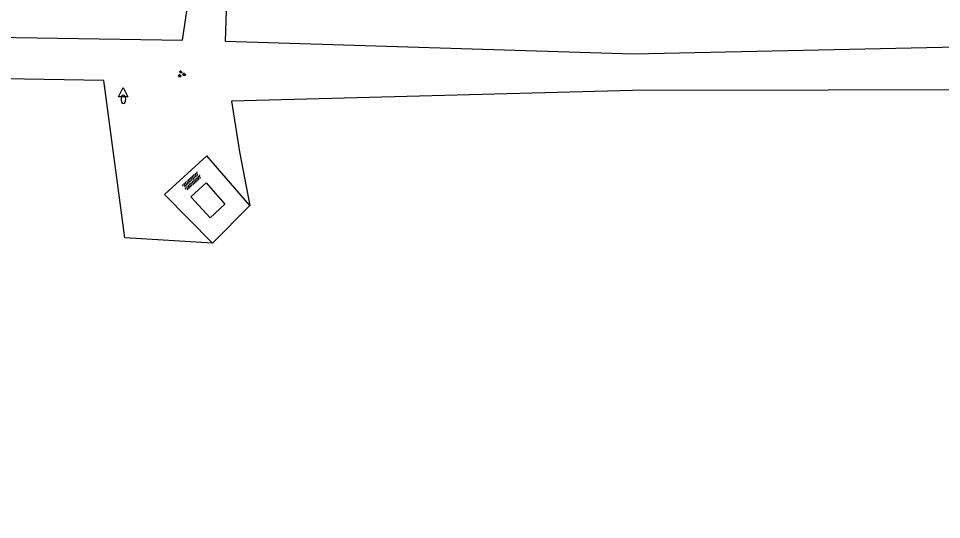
# Model space of a CAD drawing. Extents: x 126000 to 131009, y 393000 to 395500.
# Drawn here: x 128286.8 to 128385.4, y 394604.1 to 394657.6 of the extents above; entities that cross this region are included whole.
import ezdxf

# ---------------------------------------------------------------- set-up
doc = ezdxf.new("R2010")
doc.units = 0
for name, color, linetype in [('gg-knt-onverhard', 7, 'Continuous'), ('gg-kwrk-betonelement', 7, 'Continuous'), ('gt-symb-brandkraan', 7, 'Continuous'), ('gt-symb-groenvak', 7, 'Continuous'), ('gt-symb-overige verharding', 7, 'Continuous'), ('gt-symb-waterafsluiter', 7, 'Continuous')]:
    doc.layers.add(name, color=color, linetype=linetype)

# ---------------------------------------------------------------- blocks, each defined once
blk = doc.blocks.new('gt0-OVH')
at = {"layer": 'gt-symb-overige verharding'}
for points in [[(-0.972, 0.298), (-0.967, 0.308), (-0.965, 0.319), (-0.966, 0.33), (-0.971, 0.34), (-0.978, 0.348), (-0.988, 0.353), (-0.999, 0.355), (-1.01, 0.354), (-1.02, 0.349), (-1.028, 0.342), (-1.033, 0.332), (-1.035, 0.321), (-1.034, 0.31), (-1.029, 0.3), (-1.022, 0.292), (-1.012, 0.287), (-1.001, 0.285), (-0.99, 0.286), (-0.98, 0.291)], [(-0.872, 0.106), (-0.867, 0.116), (-0.865, 0.126), (-0.866, 0.137), (-0.871, 0.147), (-0.878, 0.156), (-0.888, 0.161), (-0.899, 0.163), (-0.91, 0.162), (-0.92, 0.157), (-0.928, 0.15), (-0.933, 0.14), (-0.935, 0.129), (-0.934, 0.118), (-0.929, 0.108), (-0.922, 0.1), (-0.912, 0.095), (-0.901, 0.092), (-0.89, 0.094), (-0.88, 0.098)], [(-0.772, 0.298), (-0.767, 0.308), (-0.765, 0.319), (-0.766, 0.33), (-0.771, 0.34), (-0.778, 0.348), (-0.788, 0.353), (-0.799, 0.355), (-0.81, 0.354), (-0.82, 0.349), (-0.828, 0.342), (-0.833, 0.332), (-0.835, 0.321), (-0.834, 0.31), (-0.829, 0.3), (-0.822, 0.292), (-0.812, 0.287), (-0.801, 0.285), (-0.79, 0.286), (-0.78, 0.291)], [(-0.672, 0.106), (-0.667, 0.116), (-0.665, 0.126), (-0.666, 0.137), (-0.671, 0.147), (-0.678, 0.156), (-0.688, 0.161), (-0.699, 0.163), (-0.71, 0.162), (-0.72, 0.157), (-0.728, 0.15), (-0.733, 0.14), (-0.735, 0.129), (-0.734, 0.118), (-0.729, 0.108), (-0.722, 0.1), (-0.712, 0.095), (-0.701, 0.092), (-0.69, 0.094), (-0.68, 0.098)], [(-0.572, 0.298), (-0.567, 0.308), (-0.565, 0.319), (-0.566, 0.33), (-0.571, 0.34), (-0.578, 0.348), (-0.588, 0.353), (-0.599, 0.355), (-0.61, 0.354), (-0.62, 0.349), (-0.628, 0.342), (-0.633, 0.332), (-0.635, 0.321), (-0.634, 0.31), (-0.629, 0.3), (-0.622, 0.292), (-0.612, 0.287), (-0.601, 0.285), (-0.59, 0.286), (-0.58, 0.291)], [(-0.472, 0.106), (-0.467, 0.116), (-0.465, 0.126), (-0.466, 0.137), (-0.471, 0.147), (-0.478, 0.156), (-0.488, 0.161), (-0.499, 0.163), (-0.51, 0.162), (-0.52, 0.157), (-0.528, 0.15), (-0.533, 0.14), (-0.535, 0.129), (-0.534, 0.118), (-0.529, 0.108), (-0.522, 0.1), (-0.512, 0.095), (-0.501, 0.092), (-0.49, 0.094), (-0.48, 0.098)], [(-0.372, 0.298), (-0.367, 0.308), (-0.365, 0.319), (-0.366, 0.33), (-0.371, 0.34), (-0.378, 0.348), (-0.388, 0.353), (-0.399, 0.355), (-0.41, 0.354), (-0.42, 0.349), (-0.428, 0.342), (-0.433, 0.332), (-0.435, 0.321), (-0.434, 0.31), (-0.429, 0.3), (-0.422, 0.292), (-0.412, 0.287), (-0.401, 0.285), (-0.39, 0.286), (-0.38, 0.291)], [(-0.272, 0.106), (-0.267, 0.116), (-0.265, 0.126), (-0.266, 0.137), (-0.271, 0.147), (-0.278, 0.156), (-0.288, 0.161), (-0.299, 0.163), (-0.31, 0.162), (-0.32, 0.157), (-0.328, 0.15), (-0.333, 0.14), (-0.335, 0.129), (-0.334, 0.118), (-0.329, 0.108), (-0.322, 0.1), (-0.312, 0.095), (-0.301, 0.092), (-0.29, 0.094), (-0.28, 0.098)], [(-0.172, 0.298), (-0.167, 0.308), (-0.165, 0.319), (-0.166, 0.33), (-0.171, 0.34), (-0.178, 0.348), (-0.188, 0.353), (-0.199, 0.355), (-0.21, 0.354), (-0.22, 0.349), (-0.228, 0.342), (-0.233, 0.332), (-0.235, 0.321), (-0.234, 0.31), (-0.229, 0.3), (-0.222, 0.292), (-0.212, 0.287), (-0.201, 0.285), (-0.19, 0.286), (-0.18, 0.291)], [(-0.072, 0.106), (-0.067, 0.116), (-0.065, 0.126), (-0.066, 0.137), (-0.071, 0.147), (-0.078, 0.156), (-0.088, 0.161), (-0.099, 0.163), (-0.11, 0.162), (-0.12, 0.157), (-0.128, 0.15), (-0.133, 0.14), (-0.135, 0.129), (-0.134, 0.118), (-0.129, 0.108), (-0.122, 0.1), (-0.112, 0.095), (-0.101, 0.092), (-0.09, 0.094), (-0.08, 0.098)], [(0.028, 0.298), (0.033, 0.308), (0.035, 0.319), (0.034, 0.33), (0.029, 0.34), (0.022, 0.348), (0.012, 0.353), (0.001, 0.355), (-0.01, 0.354), (-0.02, 0.349), (-0.028, 0.342), (-0.033, 0.332), (-0.035, 0.321), (-0.034, 0.31), (-0.029, 0.3), (-0.022, 0.292), (-0.012, 0.287), (-0.001, 0.285), (0.01, 0.286), (0.02, 0.291)], [(0.128, 0.106), (0.133, 0.116), (0.135, 0.126), (0.134, 0.137), (0.129, 0.147), (0.122, 0.156), (0.112, 0.161), (0.101, 0.163), (0.09, 0.162), (0.08, 0.157), (0.072, 0.15), (0.067, 0.14), (0.065, 0.129), (0.066, 0.118), (0.071, 0.108), (0.078, 0.1), (0.088, 0.095), (0.099, 0.092), (0.11, 0.094), (0.12, 0.098)], [(0.228, 0.298), (0.233, 0.308), (0.235, 0.319), (0.234, 0.33), (0.229, 0.34), (0.222, 0.348), (0.212, 0.353), (0.201, 0.355), (0.19, 0.354), (0.18, 0.349), (0.172, 0.342), (0.167, 0.332), (0.165, 0.321), (0.166, 0.31), (0.171, 0.3), (0.178, 0.292), (0.188, 0.287), (0.199, 0.285), (0.21, 0.286), (0.22, 0.291)], [(0.328, 0.106), (0.333, 0.116), (0.335, 0.126), (0.334, 0.137), (0.329, 0.147), (0.322, 0.156), (0.312, 0.161), (0.301, 0.163), (0.29, 0.162), (0.28, 0.157), (0.272, 0.15), (0.267, 0.14), (0.265, 0.129), (0.266, 0.118), (0.271, 0.108), (0.278, 0.1), (0.288, 0.095), (0.299, 0.092), (0.31, 0.094), (0.32, 0.098)], [(0.428, 0.298), (0.433, 0.308), (0.435, 0.319), (0.434, 0.33), (0.429, 0.34), (0.422, 0.348), (0.412, 0.353), (0.401, 0.355), (0.39, 0.354), (0.38, 0.349), (0.372, 0.342), (0.367, 0.332), (0.365, 0.321), (0.366, 0.31), (0.371, 0.3), (0.378, 0.292), (0.388, 0.287), (0.399, 0.285), (0.41, 0.286), (0.42, 0.291)], [(0.528, 0.106), (0.533, 0.116), (0.535, 0.126), (0.534, 0.137), (0.529, 0.147), (0.522, 0.156), (0.512, 0.161), (0.501, 0.163), (0.49, 0.162), (0.48, 0.157), (0.472, 0.15), (0.467, 0.14), (0.465, 0.129), (0.466, 0.118), (0.471, 0.108), (0.478, 0.1), (0.488, 0.095), (0.499, 0.092), (0.51, 0.094), (0.52, 0.098)], [(0.628, 0.298), (0.633, 0.308), (0.635, 0.319), (0.634, 0.33), (0.629, 0.34), (0.622, 0.348), (0.612, 0.353), (0.601, 0.355), (0.59, 0.354), (0.58, 0.349), (0.572, 0.342), (0.567, 0.332), (0.565, 0.321), (0.566, 0.31), (0.571, 0.3), (0.578, 0.292), (0.588, 0.287), (0.599, 0.285), (0.61, 0.286), (0.62, 0.291)], [(0.728, 0.106), (0.733, 0.116), (0.735, 0.126), (0.734, 0.137), (0.729, 0.147), (0.722, 0.156), (0.712, 0.161), (0.701, 0.163), (0.69, 0.162), (0.68, 0.157), (0.672, 0.15), (0.667, 0.14), (0.665, 0.129), (0.666, 0.118), (0.671, 0.108), (0.678, 0.1), (0.688, 0.095), (0.699, 0.092), (0.71, 0.094), (0.72, 0.098)], [(0.828, 0.298), (0.833, 0.308), (0.835, 0.319), (0.834, 0.33), (0.829, 0.34), (0.822, 0.348), (0.812, 0.353), (0.801, 0.355), (0.79, 0.354), (0.78, 0.349), (0.772, 0.342), (0.767, 0.332), (0.765, 0.321), (0.766, 0.31), (0.771, 0.3), (0.778, 0.292), (0.788, 0.287), (0.799, 0.285), (0.81, 0.286), (0.82, 0.291)], [(0.928, 0.106), (0.933, 0.116), (0.935, 0.126), (0.934, 0.137), (0.929, 0.147), (0.922, 0.156), (0.912, 0.161), (0.901, 0.163), (0.89, 0.162), (0.88, 0.157), (0.872, 0.15), (0.867, 0.14), (0.865, 0.129), (0.866, 0.118), (0.871, 0.108), (0.878, 0.1), (0.888, 0.095), (0.899, 0.092), (0.91, 0.094), (0.92, 0.098)], [(1.028, 0.298), (1.033, 0.308), (1.035, 0.319), (1.034, 0.33), (1.029, 0.34), (1.022, 0.348), (1.012, 0.353), (1.001, 0.355), (0.99, 0.354), (0.98, 0.349), (0.972, 0.342), (0.967, 0.332), (0.965, 0.321), (0.966, 0.31), (0.971, 0.3), (0.978, 0.292), (0.988, 0.287), (0.999, 0.285), (1.01, 0.286), (1.02, 0.291)], [(-0.972, -0.142), (-0.967, -0.132), (-0.965, -0.121), (-0.966, -0.11), (-0.971, -0.1), (-0.978, -0.092), (-0.988, -0.087), (-0.999, -0.085), (-1.01, -0.086), (-1.02, -0.091), (-1.028, -0.098), (-1.033, -0.108), (-1.035, -0.119), (-1.034, -0.13), (-1.029, -0.14), (-1.022, -0.148), (-1.012, -0.153), (-1.001, -0.155), (-0.99, -0.154), (-0.98, -0.149)], [(-0.872, -0.334), (-0.867, -0.324), (-0.865, -0.314), (-0.866, -0.303), (-0.871, -0.293), (-0.878, -0.284), (-0.888, -0.279), (-0.899, -0.277), (-0.91, -0.278), (-0.92, -0.283), (-0.928, -0.29), (-0.933, -0.3), (-0.935, -0.311), (-0.934, -0.322), (-0.929, -0.332), (-0.922, -0.34), (-0.912, -0.345), (-0.901, -0.348), (-0.89, -0.346), (-0.88, -0.342)], [(-0.772, -0.142), (-0.767, -0.132), (-0.765, -0.121), (-0.766, -0.11), (-0.771, -0.1), (-0.778, -0.092), (-0.788, -0.087), (-0.799, -0.085), (-0.81, -0.086), (-0.82, -0.091), (-0.828, -0.098), (-0.833, -0.108), (-0.835, -0.119), (-0.834, -0.13), (-0.829, -0.14), (-0.822, -0.148), (-0.812, -0.153), (-0.801, -0.155), (-0.79, -0.154), (-0.78, -0.149)], [(-0.672, -0.334), (-0.667, -0.324), (-0.665, -0.314), (-0.666, -0.303), (-0.671, -0.293), (-0.678, -0.284), (-0.688, -0.279), (-0.699, -0.277), (-0.71, -0.278), (-0.72, -0.283), (-0.728, -0.29), (-0.733, -0.3), (-0.735, -0.311), (-0.734, -0.322), (-0.729, -0.332), (-0.722, -0.34), (-0.712, -0.345), (-0.701, -0.348), (-0.69, -0.346), (-0.68, -0.342)], [(-0.572, -0.142), (-0.567, -0.132), (-0.565, -0.121), (-0.566, -0.11), (-0.571, -0.1), (-0.578, -0.092), (-0.588, -0.087), (-0.599, -0.085), (-0.61, -0.086), (-0.62, -0.091), (-0.628, -0.098), (-0.633, -0.108), (-0.635, -0.119), (-0.634, -0.13), (-0.629, -0.14), (-0.622, -0.148), (-0.612, -0.153), (-0.601, -0.155), (-0.59, -0.154), (-0.58, -0.149)], [(-0.472, -0.334), (-0.467, -0.324), (-0.465, -0.314), (-0.466, -0.303), (-0.471, -0.293), (-0.478, -0.284), (-0.488, -0.279), (-0.499, -0.277), (-0.51, -0.278), (-0.52, -0.283), (-0.528, -0.29), (-0.533, -0.3), (-0.535, -0.311), (-0.534, -0.322), (-0.529, -0.332), (-0.522, -0.34), (-0.512, -0.345), (-0.501, -0.348), (-0.49, -0.346), (-0.48, -0.342)], [(-0.372, -0.142), (-0.367, -0.132), (-0.365, -0.121), (-0.366, -0.11), (-0.371, -0.1), (-0.378, -0.092), (-0.388, -0.087), (-0.399, -0.085), (-0.41, -0.086), (-0.42, -0.091), (-0.428, -0.098), (-0.433, -0.108), (-0.435, -0.119), (-0.434, -0.13), (-0.429, -0.14), (-0.422, -0.148), (-0.412, -0.153), (-0.401, -0.155), (-0.39, -0.154), (-0.38, -0.149)], [(-0.272, -0.334), (-0.267, -0.324), (-0.265, -0.314), (-0.266, -0.303), (-0.271, -0.293), (-0.278, -0.284), (-0.288, -0.279), (-0.299, -0.277), (-0.31, -0.278), (-0.32, -0.283), (-0.328, -0.29), (-0.333, -0.3), (-0.335, -0.311), (-0.334, -0.322), (-0.329, -0.332), (-0.322, -0.34), (-0.312, -0.345), (-0.301, -0.348), (-0.29, -0.346), (-0.28, -0.342)], [(-0.172, -0.142), (-0.167, -0.132), (-0.165, -0.121), (-0.166, -0.11), (-0.171, -0.1), (-0.178, -0.092), (-0.188, -0.087), (-0.199, -0.085), (-0.21, -0.086), (-0.22, -0.091), (-0.228, -0.098), (-0.233, -0.108), (-0.235, -0.119), (-0.234, -0.13), (-0.229, -0.14), (-0.222, -0.148), (-0.212, -0.153), (-0.201, -0.155), (-0.19, -0.154), (-0.18, -0.149)], [(-0.072, -0.334), (-0.067, -0.324), (-0.065, -0.314), (-0.066, -0.303), (-0.071, -0.293), (-0.078, -0.284), (-0.088, -0.279), (-0.099, -0.277), (-0.11, -0.278), (-0.12, -0.283), (-0.128, -0.29), (-0.133, -0.3), (-0.135, -0.311), (-0.134, -0.322), (-0.129, -0.332), (-0.122, -0.34), (-0.112, -0.345), (-0.101, -0.348), (-0.09, -0.346), (-0.08, -0.342)], [(0.028, -0.142), (0.033, -0.132), (0.035, -0.121), (0.034, -0.11), (0.029, -0.1), (0.022, -0.092), (0.012, -0.087), (0.001, -0.085), (-0.01, -0.086), (-0.02, -0.091), (-0.028, -0.098), (-0.033, -0.108), (-0.035, -0.119), (-0.034, -0.13), (-0.029, -0.14), (-0.022, -0.148), (-0.012, -0.153), (-0.001, -0.155), (0.01, -0.154), (0.02, -0.149)], [(0.128, -0.334), (0.133, -0.324), (0.135, -0.314), (0.134, -0.303), (0.129, -0.293), (0.122, -0.284), (0.112, -0.279), (0.101, -0.277), (0.09, -0.278), (0.08, -0.283), (0.072, -0.29), (0.067, -0.3), (0.065, -0.311), (0.066, -0.322), (0.071, -0.332), (0.078, -0.34), (0.088, -0.345), (0.099, -0.348), (0.11, -0.346), (0.12, -0.342)], [(0.228, -0.142), (0.233, -0.132), (0.235, -0.121), (0.234, -0.11), (0.229, -0.1), (0.222, -0.092), (0.212, -0.087), (0.201, -0.085), (0.19, -0.086), (0.18, -0.091), (0.172, -0.098), (0.167, -0.108), (0.165, -0.119), (0.166, -0.13), (0.171, -0.14), (0.178, -0.148), (0.188, -0.153), (0.199, -0.155), (0.21, -0.154), (0.22, -0.149)], [(0.328, -0.334), (0.333, -0.324), (0.335, -0.314), (0.334, -0.303), (0.329, -0.293), (0.322, -0.284), (0.312, -0.279), (0.301, -0.277), (0.29, -0.278), (0.28, -0.283), (0.272, -0.29), (0.267, -0.3), (0.265, -0.311), (0.266, -0.322), (0.271, -0.332), (0.278, -0.34), (0.288, -0.345), (0.299, -0.348), (0.31, -0.346), (0.32, -0.342)], [(0.428, -0.142), (0.433, -0.132), (0.435, -0.121), (0.434, -0.11), (0.429, -0.1), (0.422, -0.092), (0.412, -0.087), (0.401, -0.085), (0.39, -0.086), (0.38, -0.091), (0.372, -0.098), (0.367, -0.108), (0.365, -0.119), (0.366, -0.13), (0.371, -0.14), (0.378, -0.148), (0.388, -0.153), (0.399, -0.155), (0.41, -0.154), (0.42, -0.149)], [(0.528, -0.334), (0.533, -0.324), (0.535, -0.314), (0.534, -0.303), (0.529, -0.293), (0.522, -0.284), (0.512, -0.279), (0.501, -0.277), (0.49, -0.278), (0.48, -0.283), (0.472, -0.29), (0.467, -0.3), (0.465, -0.311), (0.466, -0.322), (0.471, -0.332), (0.478, -0.34), (0.488, -0.345), (0.499, -0.348), (0.51, -0.346), (0.52, -0.342)], [(0.628, -0.142), (0.633, -0.132), (0.635, -0.121), (0.634, -0.11), (0.629, -0.1), (0.622, -0.092), (0.612, -0.087), (0.601, -0.085), (0.59, -0.086), (0.58, -0.091), (0.572, -0.098), (0.567, -0.108), (0.565, -0.119), (0.566, -0.13), (0.571, -0.14), (0.578, -0.148), (0.588, -0.153), (0.599, -0.155), (0.61, -0.154), (0.62, -0.149)], [(0.728, -0.334), (0.733, -0.324), (0.735, -0.314), (0.734, -0.303), (0.729, -0.293), (0.722, -0.284), (0.712, -0.279), (0.701, -0.277), (0.69, -0.278), (0.68, -0.283), (0.672, -0.29), (0.667, -0.3), (0.665, -0.311), (0.666, -0.322), (0.671, -0.332), (0.678, -0.34), (0.688, -0.345), (0.699, -0.348), (0.71, -0.346), (0.72, -0.342)], [(0.828, -0.142), (0.833, -0.132), (0.835, -0.121), (0.834, -0.11), (0.829, -0.1), (0.822, -0.092), (0.812, -0.087), (0.801, -0.085), (0.79, -0.086), (0.78, -0.091), (0.772, -0.098), (0.767, -0.108), (0.765, -0.119), (0.766, -0.13), (0.771, -0.14), (0.778, -0.148), (0.788, -0.153), (0.799, -0.155), (0.81, -0.154), (0.82, -0.149)], [(0.928, -0.334), (0.933, -0.324), (0.935, -0.314), (0.934, -0.303), (0.929, -0.293), (0.922, -0.284), (0.912, -0.279), (0.901, -0.277), (0.89, -0.278), (0.88, -0.283), (0.872, -0.29), (0.867, -0.3), (0.865, -0.311), (0.866, -0.322), (0.871, -0.332), (0.878, -0.34), (0.888, -0.345), (0.899, -0.348), (0.91, -0.346), (0.92, -0.342)], [(1.028, -0.142), (1.033, -0.132), (1.035, -0.121), (1.034, -0.11), (1.029, -0.1), (1.022, -0.092), (1.012, -0.087), (1.001, -0.085), (0.99, -0.086), (0.98, -0.091), (0.972, -0.098), (0.967, -0.108), (0.965, -0.119), (0.966, -0.13), (0.971, -0.14), (0.978, -0.148), (0.988, -0.153), (0.999, -0.155), (1.01, -0.154), (1.02, -0.149)]]:
    blk.add_lwpolyline(points, close=True, dxfattribs=at)
blk = doc.blocks.new('gt0-BR')
at = {"layer": 'gt-symb-brandkraan'}
for centre, radius, start, end in [((-0.244, 0), 0.206, 107.56694, 252.43307), ((0.599, -2.664), 3, 106.89205, 107.56694), ((0, -0.691), 0.938, 73.10799, 106.89205), ((-0.599, -2.664), 3, 72.43309, 73.10799), ((0.244, 0), 0.206, 287.56695, 72.43309), ((0.599, 2.664), 3, 252.43307, 253.10797), ((0, 0.691), 0.938, 253.10797, 286.89206), ((-0.599, 2.664), 3, 286.89206, 287.56695)]:
    blk.add_arc(centre, radius, start, end, dxfattribs=at)
blk = doc.blocks.new('gt0-WAFSL')
at = {"layer": 'gt-symb-waterafsluiter'}
for p, q in [((-0.5, -0.333), (0, 0.667)), ((0, 0.667), (0.5, -0.333)), ((0.5, -0.333), (-0.5, -0.333))]:
    blk.add_line(p, q, dxfattribs=at)
blk = doc.blocks.new('gt0-GRVAK')
at = {"layer": 'gt-symb-groenvak'}
for p, q in [((-0.11, 0.189), (-0.228, 0.24)), ((-0.182, 0.153), (0.088, 0.153)), ((-0.091, 0.211), (-0.156, 0.322)), ((-0.047, 0.214), (-0.047, 0.393)), ((-0.004, 0.211), (0.061, 0.322)), ((0.015, 0.189), (0.133, 0.24)), ((0.262, -0.052), (0.197, 0.059)), ((0.305, -0.049), (0.305, 0.13)), ((0.349, -0.052), (0.414, 0.059)), ((-0.245, -0.228), (-0.363, -0.177)), ((-0.318, -0.264), (-0.047, -0.264)), ((-0.226, -0.206), (-0.291, -0.095)), ((-0.183, -0.203), (-0.183, -0.024)), ((-0.139, -0.206), (-0.074, -0.095)), ((-0.12, -0.228), (-0.002, -0.177)), ((0.243, -0.074), (0.125, -0.023)), ((0.17, -0.11), (0.441, -0.11)), ((0.368, -0.074), (0.486, -0.023))]:
    blk.add_line(p, q, dxfattribs=at)

msp = doc.modelspace()

# ---------------------------------------------------------------- linework, layer by layer
at = {"layer": 'gg-knt-onverhard'}
msp.add_line((128307.533, 394633.642), (128311.524, 394637.649), dxfattribs=at)
for points in [[(128590.213, 394761.794), (128589.691, 394754.403), (128591.589, 394737.614), (128597.511, 394671.976), (128596.11, 394668.231), (128593.057, 394666.303), (128561.889, 394658.375), (128543.916, 394655.105), (128532.944, 394653.642), (128522.698, 394652.902), (128510.357, 394653.557), (128487.535, 394653.388), (128441.275, 394654.258), (128393.756, 394654.717), (128352.461, 394653.818), (128308.944, 394655.178), (128309.391, 394669.492), (128306.212, 394715.127), (128303.18, 394720.321), (128298.428, 394722.046), (128292.795, 394724.573)], [(128147.464, 394720.726), (128145.932, 394716.054), (128149.313, 394660.213), (128154.101, 394656.551), (128176.384, 394655.638), (128210.902, 394656.832), (128304.352, 394655.322), (128306.471, 394669.711), (128303.257, 394712.592)], [(128307.533, 394633.642), (128298.181, 394634.179), (128295.922, 394650.994), (128223.832, 394652.219), (128184.678, 394651.75), (128153.031, 394650.495), (128153.153, 394639.224), (128162.499, 394633.826), (128161.958, 394626.365), (128154.361, 394621.358), (128157.124, 394604.088)], [(128538.645, 394649.907), (128512.763, 394646.49), (128510.168, 394639.4), (128505.031, 394638.208), (128496.518, 394646.613), (128488.909, 394647.406), (128441.094, 394649.762), (128394.192, 394650.028), (128352.423, 394649.947), (128309.564, 394648.784), (128310.428, 394643.384), (128311.524, 394637.649)], [(128311.524, 394637.649), (128306.925, 394642.955), (128302.41, 394638.817), (128307.533, 394633.642)]]:
    msp.add_lwpolyline(points, dxfattribs=at)
at = {"layer": 'gg-kwrk-betonelement'}
msp.add_lwpolyline([(128305.23, 394638.576), (128306.849, 394640.07), (128308.865, 394637.78), (128307.277, 394636.332), (128305.23, 394638.576)], dxfattribs=at)

# ---------------------------------------------------------------- block references
at = {"layer": 'gt-symb-brandkraan', "rotation": 91.07331275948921}
msp.add_blockref('gt0-BR', (128298.019, 394649.003), dxfattribs=at)
at = {"layer": 'gt-symb-groenvak'}
msp.add_blockref('gt0-GRVAK', (128304.219, 394651.698), dxfattribs=at)
at = {"layer": 'gt-symb-overige verharding', "rotation": 41.961673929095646}
msp.add_blockref('gt0-OVH', (128305.328, 394640.239), dxfattribs=at)
at = {"layer": 'gt-symb-waterafsluiter'}
msp.add_blockref('gt0-WAFSL', (128298.008, 394649.587), dxfattribs=at)

doc.saveas('drawing.dxf')
